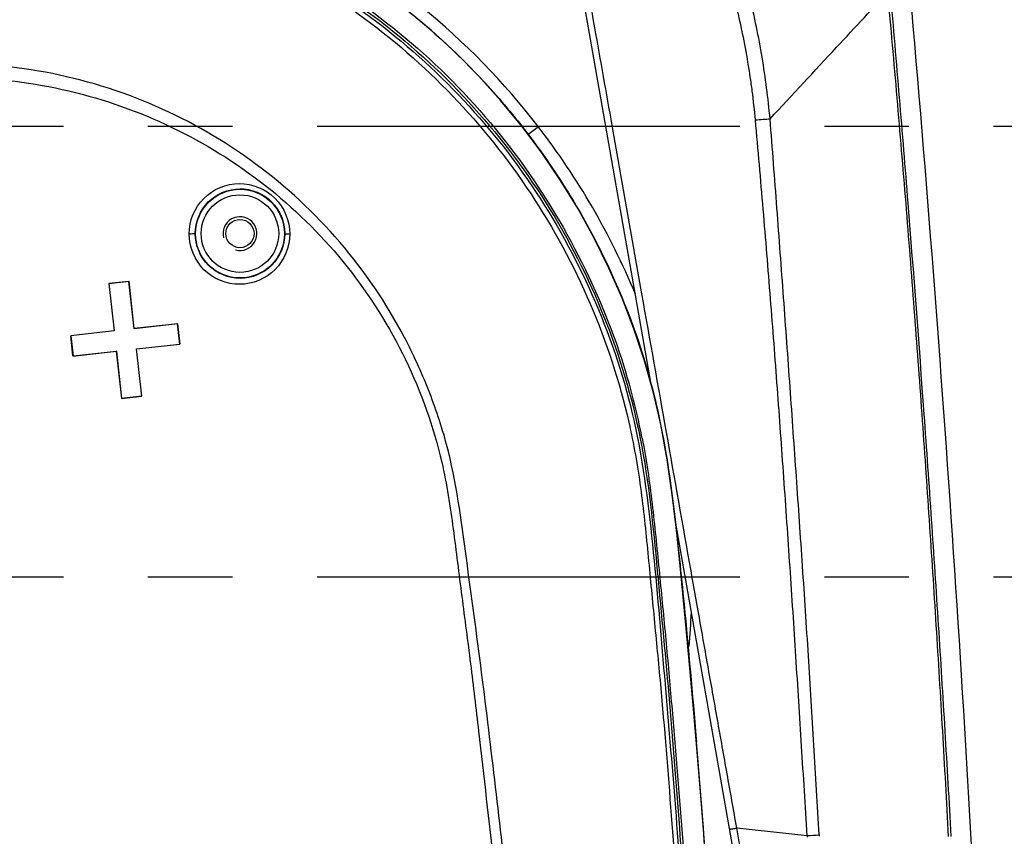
# Model space of a CAD drawing. Header units: millimetres. Extents: x 5828 to 6704, y 123 to 421.
# Tile 282 of 288: x 6558.09 to 6562.46, y 363.71 to 367.33. Entities that reach past the tile are written whole.
import ezdxf

# ---------------------------------------------------------------- set-up
doc = ezdxf.new("R2010")
doc.units = ezdxf.units.MM
doc.linetypes.add('CENTER', pattern=[0.6, 0.375, -0.075, 0.075, -0.075])
for name, color, linetype in [('中心线', 7, 'Continuous'), ('外形图', 7, 'Continuous'), ('运动范围', 7, 'Continuous')]:
    doc.layers.add(name, color=color, linetype=linetype)

msp = doc.modelspace()

# ---------------------------------------------------------------- linework, layer by layer
at = {"layer": '中心线', "linetype": 'CENTER', "ltscale": 5}
for p, q in [((6564.2883, 366.8553), (6521.5298, 366.8553)), ((6564.2883, 364.8553), (6553.5422, 364.8553))]:
    msp.add_line(p, q, dxfattribs=at)
at = {"layer": '外形图', "linetype": 'ByBlock'}
for p, q in [((6560.8972, 365.7036), (6560.2181, 369.5553)), ((6560.8542, 366.1137), (6560.7222, 366.8603)), ((6558.4894, 366.1588), (6558.5794, 366.1688)), ((6558.4899, 366.1584), (6558.4894, 366.1588)), ((6558.4894, 366.1588), (6558.5127, 365.9487)), ((6558.579, 366.1683), (6558.4899, 366.1584)), ((6558.4899, 366.1584), (6558.5132, 365.9483)), ((6558.579, 366.1683), (6558.5794, 366.1688)), ((6558.6024, 365.9582), (6558.579, 366.1683)), ((6558.6027, 365.9587), (6558.5794, 366.1688)), ((6558.7944, 365.9795), (6558.6024, 365.9582)), ((6558.7959, 365.9801), (6558.6027, 365.9587)), ((6558.7944, 365.9795), (6558.7948, 365.98)), ((6558.8043, 365.8904), (6558.7944, 365.9795)), ((6558.7948, 365.98), (6558.8048, 365.89)), ((6558.5132, 365.9483), (6558.3211, 365.927)), ((6558.5127, 365.9487), (6558.3217, 365.9275)), ((6558.5132, 365.9483), (6558.5127, 365.9487)), ((6558.6024, 365.9582), (6558.6027, 365.9587)), ((6558.3211, 365.927), (6558.3206, 365.9274)), ((6558.3306, 365.8373), (6558.3206, 365.9274)), ((6558.3211, 365.927), (6558.331, 365.8378)), ((6558.3295, 365.8372), (6558.5227, 365.8586)), ((6558.331, 365.8378), (6558.5231, 365.8591)), ((6558.5231, 365.8591), (6558.5227, 365.8586)), ((6558.5227, 365.8586), (6558.546, 365.6486)), ((6558.5231, 365.8591), (6558.5464, 365.649)), ((6558.6123, 365.869), (6558.8043, 365.8904)), ((6558.6123, 365.869), (6558.6127, 365.8686)), ((6558.6356, 365.6589), (6558.6123, 365.869)), ((6558.6127, 365.8686), (6558.8037, 365.8899)), ((6558.6361, 365.6586), (6558.6127, 365.8686)), ((6558.8043, 365.8904), (6558.8048, 365.89)), ((6558.331, 365.8378), (6558.3306, 365.8373)), ((6560.9022, 365.6862), (6560.9025, 365.6851)), ((6560.9025, 365.6851), (6560.9028, 365.6841)), ((6558.6361, 365.6586), (6558.546, 365.6486)), ((6558.5464, 365.649), (6558.546, 365.6486)), ((6558.5464, 365.649), (6558.6356, 365.6589)), ((6558.6356, 365.6589), (6558.6361, 365.6586)), ((6561.6463, 361.4551), (6561.0015, 365.1124)), ((6561.0192, 364.9502), (6561.0208, 364.9352)), ((6561.0466, 364.8565), (6561.0284, 364.8565)), ((6561.076, 364.8615), (6561.0721, 364.8836)), ((6561.1035, 364.7068), (6561.076, 364.8615)), ((6561.095, 364.1368), (6561.0958, 364.1271)), ((6561.275, 363.7432), (6561.5868, 363.7094))]:
    msp.add_line(p, q, dxfattribs=at)
for points in [[(6560.9038, 365.6801), (6560.8644, 365.8206), (6560.8189, 365.958), (6560.7668, 366.0935), (6560.7079, 366.2277), (6560.6426, 366.36), (6560.571, 366.4897), (6560.4935, 366.6161), (6560.4105, 366.7385), (6560.3222, 366.8567), (6560.229, 366.9701), (6560.131, 367.0786), (6560.0282, 367.1823), (6559.9207, 367.2812), (6559.8086, 367.3752)], [(6561.2744, 361.2063), (6561.2608, 361.5145), (6561.2467, 361.815), (6561.2322, 362.1051), (6561.2171, 362.3851), (6561.2015, 362.6552), (6561.1853, 362.9157), (6561.1687, 363.1669), (6561.1517, 363.409), (6561.1344, 363.6422), (6561.1171, 363.8665), (6561.0997, 364.0816), (6561.0822, 364.2875), (6561.0643, 364.4852), (6561.0463, 364.6756), (6561.0283, 364.8601), (6561.01, 365.039), (6560.99, 365.2115), (6560.9662, 365.3767), (6560.9376, 365.5331), (6560.9038, 365.6801)]]:
    msp.add_lwpolyline(points, dxfattribs=at)
for radius in [0.1969, 0.1719, 0.0625]:
    msp.add_circle((6559.0712, 366.3803), radius, dxfattribs=at)
for centre, radius, start, end in [((6445.3335, 357.1629), 117.1634, 2.596984, 5.04035), ((6556.0889, 372.441), 7.0526, 307.1585, 307.62565), ((6557.7826, 364.8456), 3.2956, 22.5902, 37.5756), ((6559.0712, 366.3803), 0.075, 255, 195), ((6558.0274, 364.9267), 2.88, 12.9468, 16.7746), ((6557.9557, 364.9103), 2.9535, 10.969, 12.9443), ((6557.8179, 364.8482), 3.259, 354.7183, 357.4462), ((6498.9636, 358.9355), 62.3487, 3.968185, 4.776449), ((6561.2012, 370.5826), 6.884, 273.21122, 273.65302), ((6563.9712, 363.843), 2.3881, 183.2076, 183.3642), ((6563.9526, 363.844), 2.3165, 183.2515, 183.4083)]:
    msp.add_arc(centre, radius, start, end, dxfattribs=at)
for points, knots in [([(6561.4226, 366.8898), (6561.4184, 366.9354), (6561.4083, 367.0266), (6561.388, 367.1626), (6561.3628, 367.2979), (6561.3328, 367.4322), (6561.2977, 367.5652), (6561.2641, 367.6748), (6561.2343, 367.7616), (6561.2025, 367.8476), (6561.1589, 367.9536), (6561.1094, 368.0571), (6561.066, 368.1379), (6561.0314, 368.1974), (6560.9946, 368.2555), (6560.9555, 368.3121), (6560.9208, 368.3577), (6560.8916, 368.3931), (6560.8615, 368.4277), (6560.822, 368.4692), (6560.7714, 368.5158), (6560.7175, 368.5585), (6560.6602, 368.5966), (6560.5999, 368.6294), (6560.5471, 368.6517), (6560.5038, 368.6662), (6560.4598, 368.6784), (6560.4261, 368.6848), (6560.4034, 368.6878)], [0, 0, 0, 0, 0.06253, 0.125063, 0.187596, 0.250131, 0.312666, 0.375202, 0.406471, 0.437741, 0.500276, 0.562809, 0.594079, 0.625349, 0.656618, 0.687887, 0.719153, 0.734786, 0.750418, 0.781674, 0.81292, 0.844153, 0.875367, 0.90656, 0.937729, 0.953309, 0.968882, 1, 1, 1, 1]), ([(6560.7222, 366.8603), (6560.6967, 367.0046), (6560.5947, 367.582), (6560.4928, 368.1593), (6560.4163, 368.5923)], [0, 0, 0, 0, 0.250058, 1, 1, 1, 1]), ([(6561.3575, 366.8847), (6561.3537, 366.9275), (6561.3467, 366.9916), (6561.3348, 367.0768), (6561.3214, 367.1617), (6561.3057, 367.2463), (6561.2876, 367.3303), (6561.2679, 367.4141), (6561.2459, 367.4972), (6561.2213, 367.5796), (6561.1951, 367.6615), (6561.159, 367.7628), (6561.1098, 367.8821), (6561.0636, 367.9792), (6561.0231, 368.0551), (6560.991, 368.111), (6560.9569, 368.1658), (6560.9208, 368.2192), (6560.8825, 368.2711), (6560.8419, 368.3212), (6560.7988, 368.3692), (6560.753, 368.4146), (6560.7043, 368.4568), (6560.6525, 368.4951), (6560.6068, 368.5232), (6560.5687, 368.5429), (6560.5394, 368.5563), (6560.5095, 368.568), (6560.4789, 368.578), (6560.4479, 368.5863), (6560.4269, 368.5905), (6560.4163, 368.5923)], [0, 0, 0, 0, 0.062531, 0.093799, 0.125069, 0.187607, 0.218878, 0.25015, 0.312691, 0.343963, 0.375236, 0.437776, 0.500315, 0.562849, 0.594118, 0.625384, 0.656649, 0.687911, 0.71917, 0.750423, 0.78167, 0.812909, 0.844136, 0.875348, 0.90654, 0.922133, 0.93772, 0.9533, 0.968874, 0.984441, 1, 1, 1, 1]), ([(6554.5904, 364.6885), (6554.5793, 364.8844), (6554.5956, 365.2794), (6554.7261, 365.8568), (6554.9595, 366.4013), (6555.2887, 366.8936), (6555.7022, 367.3176), (6556.1852, 367.6602), (6556.7227, 367.9091), (6557.2966, 368.0554), (6557.8876, 368.0942), (6558.4757, 368.0244), (6559.0413, 367.8487), (6559.5655, 367.5731), (6559.953, 367.2667), (6560.2245, 366.9822), (6560.4074, 366.7506), (6560.5683, 366.5029), (6560.752, 366.1554), (6560.854, 365.8764), (6560.9022, 365.6862)], [0, 0, 0, 0, 0.062474, 0.124992, 0.187471, 0.249965, 0.312459, 0.374952, 0.437444, 0.499935, 0.562426, 0.624918, 0.687411, 0.749903, 0.812399, 0.843674, 0.87494, 0.906218, 0.937526, 1, 1, 1, 1]), ([(6560.3945, 366.8553), (6560.0933, 367.2456), (6559.2988, 367.8966), (6557.805, 368.2258), (6556.3193, 367.8801), (6555.5143, 367.2426), (6555.2081, 366.8553)], [0, 0, 0, 0, 0.250018, 0.49944, 0.74963, 1, 1, 1, 1]), ([(6554.685, 364.6228), (6554.6771, 364.7172), (6554.6706, 364.9073), (6554.6901, 365.1919), (6554.7347, 365.4737), (6554.8029, 365.7505), (6554.8958, 366.0198), (6555.0526, 366.366), (6555.3092, 366.7696), (6555.6999, 367.1903), (6556.1601, 367.5344), (6556.6753, 367.7889), (6557.2281, 367.9445), (6557.7999, 367.9961), (6558.3714, 367.9425), (6558.9234, 367.7864), (6559.4376, 367.5336), (6559.8965, 367.1926), (6560.2836, 366.7733), (6560.5864, 366.2909), (6560.7303, 365.9389), (6560.7848, 365.7579)], [0, 0, 0, 0, 0.031192, 0.062464, 0.093753, 0.124984, 0.156175, 0.187381, 0.249905, 0.312615, 0.375336, 0.43801, 0.500658, 0.563289, 0.625908, 0.688516, 0.751065, 0.813452, 0.875625, 0.937779, 1, 1, 1, 1]), ([(6555.9624, 356.048), (6555.9181, 356.7966), (6555.8118, 357.9174), (6555.6096, 359.4037), (6555.4349, 360.5153), (6555.2417, 361.6239), (6555.0703, 362.5458), (6554.929, 363.2827), (6554.8403, 363.7431), (6554.7684, 364.1116), (6554.7159, 364.3887), (6554.6847, 364.67), (6554.681, 365.0473), (6554.7387, 365.5175), (6554.9093, 366.0594), (6555.1753, 366.5617), (6555.6434, 367.1547), (6556.4194, 367.7221), (6557.3472, 367.9749), (6558.1035, 367.969), (6558.8463, 367.8273), (6559.7083, 367.3995), (6560.4871, 366.5539), (6560.7736, 365.8387), (6560.8468, 365.4708)], [0, 0, 0, 0, 0.124792, 0.187203, 0.249618, 0.312039, 0.374464, 0.405678, 0.436894, 0.452504, 0.468149, 0.483833, 0.499525, 0.530866, 0.562212, 0.593557, 0.624907, 0.687364, 0.749846, 0.781227, 0.812611, 0.875106, 0.937561, 1, 1, 1, 1]), ([(6555.9633, 356.2149), (6555.9164, 356.9525), (6555.8069, 358.0566), (6555.6044, 359.5208), (6555.4301, 360.6158), (6555.2397, 361.7081), (6555.0676, 362.6158), (6554.9323, 363.3426), (6554.8249, 363.8863), (6554.7102, 364.4293), (6554.6804, 364.9859), (6554.7543, 365.5385), (6554.9799, 366.244), (6555.4956, 367.0328), (6556.4033, 367.7003), (6557.3099, 367.9574), (6558.0507, 367.9624), (6558.7808, 367.8362), (6559.6335, 367.4369), (6560.2916, 366.7625), (6560.6483, 366.1137), (6560.7692, 365.7619), (6560.8114, 365.5821)], [0, 0, 0, 0, 0.125159, 0.187747, 0.250335, 0.312923, 0.375511, 0.406802, 0.438102, 0.469394, 0.50069, 0.531981, 0.563267, 0.625585, 0.687907, 0.750225, 0.78151, 0.812795, 0.875116, 0.937434, 0.968715, 1, 1, 1, 1]), ([(6555.98, 356.2159), (6555.9324, 356.9498), (6555.8243, 358.0485), (6555.6242, 359.5059), (6555.4521, 360.596), (6555.2625, 361.6832), (6555.0941, 362.5874), (6554.9557, 363.3101), (6554.8688, 363.7617), (6554.7982, 364.1231), (6554.7461, 364.395), (6554.716, 364.6713), (6554.7124, 365.0417), (6554.768, 365.5034), (6554.9878, 366.2114), (6555.4969, 367.006), (6556.4024, 367.6805), (6557.3104, 367.9405), (6558.0529, 367.9447), (6558.7837, 367.816), (6559.636, 367.4101), (6560.4162, 366.5961), (6560.7142, 365.902), (6560.796, 365.5431)], [0, 0, 0, 0, 0.124757, 0.187152, 0.249555, 0.311958, 0.374375, 0.405585, 0.436791, 0.452386, 0.46806, 0.483749, 0.499459, 0.530817, 0.562181, 0.624674, 0.687214, 0.749761, 0.781163, 0.81256, 0.875074, 0.937549, 1, 1, 1, 1]), ([(6561.4226, 366.8898), (6561.521, 366.9957), (6561.6604, 367.1456), (6561.8344, 367.3325), (6561.91, 367.4136), (6561.9446, 367.4507)], [0, 0, 0, 0, 0.565872, 0.801626, 1, 1, 1, 1]), ([(6562.2145, 363.7049), (6562.2103, 363.783), (6562.2017, 363.9392), (6562.1838, 364.2517), (6562.1603, 364.6422), (6562.1298, 365.1107), (6562.0973, 365.5791), (6562.0627, 366.0472), (6562.0259, 366.5153), (6561.9867, 366.9831), (6561.9589, 367.2949), (6561.9446, 367.4507)], [0, 0, 0, 0, 0.0625, 0.125, 0.249999, 0.374999, 0.499999, 0.624999, 0.749999, 0.875, 1, 1, 1, 1]), ([(6562.2264, 363.7056), (6562.2176, 363.8619), (6562.204, 364.0962), (6562.1849, 364.4086), (6562.1652, 364.721), (6562.1394, 365.1113), (6562.0956, 365.7357), (6562.0482, 366.3599), (6561.997, 366.9837), (6561.9703, 367.2955), (6561.9566, 367.4514)], [0, 0, 0, 0, 0.125, 0.187501, 0.250001, 0.375002, 0.500002, 0.750002, 0.875002, 1, 1, 1, 1]), ([(6560.5963, 355.7502), (6560.6029, 355.9206), (6560.6061, 356.2619), (6560.6185, 356.9442), (6560.6103, 357.7974), (6560.592, 358.8211), (6560.5487, 359.8441), (6560.4906, 360.8664), (6560.4138, 361.8875), (6560.3368, 362.7373), (6560.2643, 363.4161), (6560.2051, 363.9245), (6560.1449, 364.433), (6560.0749, 364.9394), (6560.0206, 365.3644), (6559.9111, 365.6887), (6559.7699, 365.9996), (6559.5283, 366.3554), (6559.1508, 366.7059), (6558.7046, 366.9639), (6558.0506, 367.1654), (6557.1718, 367.1293), (6556.4009, 366.7072), (6555.9431, 366.1991), (6555.6927, 365.7484), (6555.5475, 365.254), (6555.5259, 364.9103), (6555.5348, 364.74)], [0, 0, 0, 0, 0.031284, 0.062572, 0.125154, 0.187742, 0.250333, 0.312924, 0.375517, 0.438108, 0.469403, 0.500697, 0.531989, 0.563277, 0.594551, 0.610205, 0.625854, 0.657098, 0.68832, 0.719548, 0.7508, 0.812931, 0.875006, 0.906225, 0.937467, 0.968726, 1, 1, 1, 1]), ([(6556.7959, 355.8435), (6556.7881, 356.1688), (6556.761, 356.8192), (6556.6964, 357.7937), (6556.6079, 358.7666), (6556.4927, 359.7369), (6556.3565, 360.7044), (6556.2249, 361.508), (6556.1055, 362.1482), (6556.0113, 362.6273), (6555.9121, 363.1054), (6555.8029, 363.5812), (6555.6977, 364.057), (6555.5665, 364.5272), (6555.5493, 365.0177), (6555.6376, 365.4988), (6555.8309, 365.9487), (6556.2097, 366.4758), (6556.887, 366.9593), (6557.8638, 367.144), (6558.8286, 366.9019), (6559.603, 366.2795), (6559.8941, 365.6786), (6559.9666, 365.3657)], [0, 0, 0, 0, 0.062775, 0.125581, 0.188407, 0.251241, 0.314071, 0.376903, 0.408314, 0.439719, 0.471122, 0.502509, 0.533895, 0.565185, 0.596393, 0.627624, 0.658854, 0.690047, 0.752034, 0.814057, 0.876061, 0.938032, 1, 1, 1, 1]), ([(6561.3575, 366.8847), (6561.3689, 366.8856), (6561.3856, 366.887), (6561.4073, 366.8886), (6561.4176, 366.8894), (6561.4226, 366.8898)], [0, 0, 0, 0, 0.52416, 0.769863, 1, 1, 1, 1]), ([(6561.5868, 363.7094), (6561.5828, 363.7756), (6561.5748, 363.908), (6561.5624, 364.1066), (6561.5499, 364.3052), (6561.5373, 364.5037), (6561.5244, 364.7023), (6561.5067, 364.967), (6561.4884, 365.2317), (6561.4695, 365.4964), (6561.455, 365.6948), (6561.4401, 365.8933), (6561.4247, 366.0916), (6561.4088, 366.29), (6561.3923, 366.4883), (6561.3752, 366.6865), (6561.3635, 366.8186), (6561.3575, 366.8847)], [0, 0, 0, 0, 0.062495, 0.124992, 0.187491, 0.249992, 0.312494, 0.374997, 0.500004, 0.562508, 0.625011, 0.687513, 0.750014, 0.812514, 0.875011, 0.937507, 1, 1, 1, 1]), ([(6561.6398, 363.7126), (6561.6361, 363.7788), (6561.6286, 363.9113), (6561.6171, 364.11), (6561.6051, 364.3087), (6561.5927, 364.5073), (6561.5799, 364.706), (6561.5623, 364.9708), (6561.544, 365.2356), (6561.5255, 365.5003), (6561.5067, 365.7651), (6561.4876, 366.0298), (6561.4681, 366.2945), (6561.4532, 366.493), (6561.438, 366.6914), (6561.4278, 366.8237), (6561.4226, 366.8898)], [0, 0, 0, 0, 0.062495, 0.124993, 0.187492, 0.249993, 0.312496, 0.375, 0.50001, 0.562516, 0.625021, 0.750027, 0.812526, 0.875022, 0.937514, 1, 1, 1, 1]), ([(6558.8457, 366.3786), (6558.8457, 366.4356), (6558.8936, 366.5543), (6559.0683, 366.6263), (6559.2438, 366.555), (6559.2923, 366.4358), (6559.2922, 366.3786)], [0, 0, 0, 0, 0.249828, 0.499007, 0.749154, 1, 1, 1, 1]), ([(6558.8729, 366.3803), (6558.8729, 366.4309), (6558.9156, 366.5364), (6559.0709, 366.6004), (6559.2271, 366.5373), (6559.2704, 366.4312), (6559.2703, 366.3803)], [0, 0, 0, 0, 0.249458, 0.498659, 0.749024, 1, 1, 1, 1]), ([(6558.8729, 366.3803), (6558.8727, 366.3795), (6558.8688, 366.3798), (6558.8611, 366.3782), (6558.852, 366.3786), (6558.8457, 366.3786)], [0, 0, 0, 0, 0.084092, 0.307277, 1, 1, 1, 1]), ([(6559.2922, 366.3786), (6559.2921, 366.3217), (6559.2441, 366.2034), (6559.0697, 366.1315), (6558.8944, 366.2025), (6558.8457, 366.3215), (6558.8457, 366.3786)], [0, 0, 0, 0, 0.249617, 0.49864, 0.749054, 1, 1, 1, 1]), ([(6559.2703, 366.3803), (6559.2703, 366.3298), (6559.2275, 366.2247), (6559.0725, 366.1607), (6558.9164, 366.2236), (6558.873, 366.3294), (6558.8729, 366.3803)], [0, 0, 0, 0, 0.2493, 0.498324, 0.748956, 1, 1, 1, 1]), ([(6559.2703, 366.3803), (6559.2705, 366.3797), (6559.2733, 366.3797), (6559.2795, 366.3784), (6559.2869, 366.3786), (6559.2922, 366.3786)], [0, 0, 0, 0, 0.076262, 0.283665, 1, 1, 1, 1]), ([(6561.0721, 364.8836), (6561.0357, 365.0886), (6560.9631, 365.4986), (6560.8905, 365.9087), (6560.8542, 366.1137)], [0, 0, 0, 0, 0.500003, 1, 1, 1, 1]), ([(6560.9028, 365.6841), (6560.9179, 365.6242), (6560.971, 365.3819), (6560.9997, 365.1351), (6561.0192, 364.9502)], [0, 0, 0, 0, 0.249665, 1, 1, 1, 1]), ([(6560.796, 365.5431), (6560.8178, 365.4476), (6560.8515, 365.2547), (6560.8806, 364.9632), (6560.9081, 364.672), (6560.9463, 364.2841), (6560.9846, 363.7983), (6561.0431, 363.021), (6561.0983, 362.0481), (6561.15, 360.8801), (6561.1893, 359.7116), (6561.2237, 358.5431), (6561.2576, 357.3747), (6561.2825, 356.5958), (6561.2975, 356.2065)], [0, 0, 0, 0, 0.031412, 0.062685, 0.093948, 0.125203, 0.187693, 0.250199, 0.375187, 0.50017, 0.625142, 0.750104, 0.875055, 1, 1, 1, 1]), ([(6560.8114, 365.5821), (6560.8561, 365.3916), (6560.905, 365.002), (6560.9532, 364.4173), (6561.0042, 363.8324), (6561.0589, 363.0515), (6561.1151, 362.0746), (6561.1654, 360.9015), (6561.2042, 359.728), (6561.238, 358.5543), (6561.273, 357.3807), (6561.299, 356.5983), (6561.3151, 356.2073)], [0, 0, 0, 0, 0.062493, 0.124987, 0.18749, 0.24999, 0.374991, 0.499993, 0.624994, 0.749996, 0.874998, 1, 1, 1, 1]), ([(6560.8468, 365.4708), (6560.8852, 365.2775), (6560.9219, 364.8845), (6560.9784, 364.2973), (6561.0234, 363.709), (6561.0793, 362.9246), (6561.1322, 361.9429), (6561.1814, 360.7643), (6561.2193, 359.5854), (6561.2527, 358.4064), (6561.2883, 357.2276), (6561.3151, 356.4418), (6561.3321, 356.049)], [0, 0, 0, 0, 0.062636, 0.125137, 0.18764, 0.250141, 0.375137, 0.500125, 0.625104, 0.750076, 0.875037, 1, 1, 1, 1]), ([(6560.8553, 365.4723), (6560.8739, 365.3762), (6560.8948, 365.2307), (6560.9156, 365.0359), (6560.935, 364.841), (6560.9587, 364.5972), (6560.9848, 364.3045), (6561.0093, 364.0116), (6561.0402, 363.621), (6561.0745, 363.1322), (6561.11, 362.5453), (6561.1411, 361.9581), (6561.168, 361.3705), (6561.1914, 360.7826), (6561.2123, 360.1944), (6561.2382, 359.4097), (6561.2619, 358.6247), (6561.2847, 357.8393), (6561.3028, 357.25), (6561.324, 356.6605), (6561.3403, 356.2675), (6561.3484, 356.0709)], [0, 0, 0, 0, 0.031179, 0.046783, 0.062388, 0.09359, 0.124795, 0.156001, 0.187206, 0.249626, 0.312059, 0.3745, 0.436953, 0.499425, 0.561916, 0.624427, 0.749514, 0.812095, 0.874703, 0.937337, 1, 1, 1, 1]), ([(6559.9666, 365.3657), (6559.9892, 365.2683), (6560.0182, 365.0695), (6560.0546, 364.7709), (6560.0947, 364.4721), (6560.1415, 364.0729), (6560.1978, 363.5738), (6560.2615, 362.9743), (6560.3164, 362.374), (6560.3825, 361.573), (6560.4499, 360.5705), (6560.5107, 359.3665), (6560.541, 358.3622), (6560.5542, 357.5586), (6560.5625, 356.9559), (6560.5604, 356.4536), (6560.558, 356.0519), (6560.5568, 355.851), (6560.5543, 355.7507)], [0, 0, 0, 0, 0.031113, 0.062376, 0.093631, 0.124881, 0.187404, 0.249916, 0.312427, 0.374941, 0.499958, 0.624979, 0.749993, 0.812511, 0.875019, 0.937519, 0.968775, 1, 1, 1, 1]), ([(6561.0208, 364.9352), (6561.0278, 364.8687), (6561.0547, 364.6027), (6561.0783, 364.3365), (6561.095, 364.1368)], [0, 0, 0, 0, 0.250262, 1, 1, 1, 1]), ([(6561.275, 363.7432), (6561.2607, 363.8234), (6561.2392, 363.9439), (6561.2106, 364.1045), (6561.182, 364.2651), (6561.1463, 364.4659), (6561.1177, 364.6265), (6561.1035, 364.7068)], [0, 0, 0, 0, 0.249976, 0.374976, 0.499977, 0.749983, 1, 1, 1, 1]), ([(6561.2438, 363.7383), (6561.2438, 363.7383), (6561.2438, 363.7383), (6561.244, 363.7382), (6561.2442, 363.7382), (6561.2445, 363.7383), (6561.2448, 363.7383), (6561.2453, 363.7383), (6561.2458, 363.7384), (6561.2466, 363.7385), (6561.2479, 363.7386), (6561.2495, 363.7389), (6561.2515, 363.7392), (6561.2536, 363.7395), (6561.2559, 363.7399), (6561.2584, 363.7403), (6561.2611, 363.7407), (6561.2647, 363.7413), (6561.2694, 363.7421), (6561.2731, 363.7428), (6561.275, 363.7432)], [0, 0, 0, 0, 0.001769, 0.005849, 0.012448, 0.02158, 0.033232, 0.04737, 0.063951, 0.082925, 0.127792, 0.181389, 0.243014, 0.31186, 0.387022, 0.467512, 0.552274, 0.640191, 0.820842, 1, 1, 1, 1]), ([(6561.6761, 361.4662), (6561.676, 361.4666), (6561.6759, 361.4676), (6561.6757, 361.4696), (6561.6753, 361.4725), (6561.6748, 361.4762), (6561.6742, 361.481), (6561.6731, 361.4894), (6561.6712, 361.5028), (6561.6683, 361.5225), (6561.6646, 361.5473), (6561.66, 361.5777), (6561.6543, 361.614), (6561.6475, 361.6563), (6561.6395, 361.7051), (6561.6303, 361.7603), (6561.6198, 361.822), (6561.6081, 361.8898), (6561.5953, 361.9633), (6561.5814, 362.0419), (6561.5666, 362.1254), (6561.551, 362.213), (6561.5346, 362.3043), (6561.5175, 362.3987), (6561.4999, 362.4957), (6561.482, 362.5947), (6561.4575, 362.7298), (6561.4327, 362.8664), (6561.4077, 363.0044), (6561.3888, 363.1089), (6561.3698, 363.214), (6561.3508, 363.3194), (6561.3319, 363.4251), (6561.3065, 363.5664), (6561.2875, 363.6724), (6561.275, 363.7432)], [0, 0, 0, 0, 0.00053, 0.001385, 0.002612, 0.004242, 0.006299, 0.008803, 0.01526, 0.023811, 0.034637, 0.047894, 0.063719, 0.08224, 0.103572, 0.127803, 0.154926, 0.184754, 0.217073, 0.251681, 0.288384, 0.326983, 0.367207, 0.408783, 0.451468, 0.49505, 0.539351, 0.629572, 0.675273, 0.721249, 0.767433, 0.813775, 0.860238, 0.906785, 1, 1, 1, 1])]:
    msp.add_open_spline(points, degree=3, knots=knots, dxfattribs=at)
at = {"layer": '运动范围'}
msp.add_arc((6557.7962, 336.8553), 58.815, 350, 225, dxfattribs=at)

doc.saveas('drawing.dxf')
